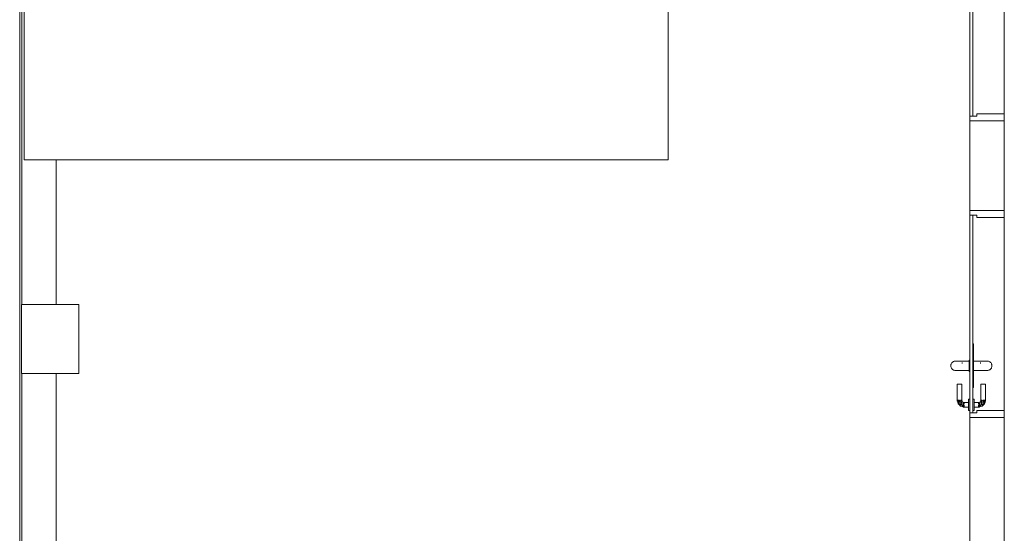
# Model space of a CAD drawing. Header units: millimetres. Extents: x 321 to 585, y -277 to 9.
# Tile 517 of 656: x 332.31 to 340.88, y -112.57 to -108.1. Entities that reach past the tile are written whole.
import ezdxf

# ---------------------------------------------------------------- set-up
doc = ezdxf.new("R2010")
doc.units = ezdxf.units.MM
doc.header["$MEASUREMENT"] = 0
for name, color, linetype, lineweight in [('IFC-Laje-Contorno', 134, 'Continuous', 5), ('IFC-Pilar-Contorno', 83, 'Continuous', 5), ('IFC-Porta-Contorno', 142, 'Continuous', 5), ('IFC-Viga-Contorno', 66, 'Continuous', 5)]:
    doc.layers.add(name, color=color, linetype=linetype, lineweight=lineweight)

msp = doc.modelspace()

# ---------------------------------------------------------------- linework, layer by layer
at = {"layer": 'IFC-Laje-Contorno', "color": 7, "lineweight": 5}
for p, q in [((332.3141, -127.9429), (332.3141, -101.8607)), ((332.3536, -109.3182), (332.3536, -107.9909)), ((337.9536, -109.3182), (337.9536, -107.9909)), ((332.3536, -109.3182), (337.9536, -109.3182))]:
    msp.add_line(p, q, dxfattribs=at)
at = {"layer": 'IFC-Pilar-Contorno', "color": 7, "lineweight": 5}
for p, q in [((332.3292, -110.6417), (332.3292, -110.5759)), ((332.3292, -110.5759), (332.4483, -110.5759)), ((332.3292, -111.033), (332.3292, -110.6417)), ((332.4483, -110.5759), (332.7744, -110.5759)), ((332.7744, -110.5759), (332.8292, -110.5759)), ((332.8292, -110.9672), (332.8292, -110.5759)), ((332.8292, -111.1101), (332.8292, -110.9672)), ((332.3292, -111.1759), (332.3292, -111.033)), ((332.8292, -111.1759), (332.8292, -111.1101)), ((332.3292, -111.1759), (332.3841, -111.1759)), ((332.3841, -111.1759), (332.7101, -111.1759)), ((332.7101, -111.1759), (332.8292, -111.1759))]:
    msp.add_line(p, q, dxfattribs=at)
at = {"layer": 'IFC-Porta-Contorno', "color": 7, "lineweight": 5}
for p, q in [((340.578, -108.836), (340.578, -107.2186)), ((340.605, -108.836), (340.605, -107.2186)), ((340.578, -108.9386), (340.578, -108.836)), ((340.605, -108.9386), (340.605, -108.836)), ((340.638, -108.9186), (340.8648, -108.9186)), ((340.638, -108.9197), (340.638, -108.9186)), ((340.638, -108.9386), (340.638, -108.9197)), ((340.8648, -108.9186), (340.878, -108.9186)), ((340.878, -108.9219), (340.878, -108.9186)), ((340.878, -108.9786), (340.878, -108.9219)), ((340.578, -108.9386), (340.6345, -108.9386)), ((340.578, -108.941), (340.578, -108.9386)), ((340.578, -108.9786), (340.578, -108.941)), ((340.578, -108.9786), (340.5986, -108.9786)), ((340.5986, -108.9786), (340.878, -108.9786)), ((340.6345, -108.9386), (340.638, -108.9386)), ((340.578, -109.7961), (340.578, -109.7585)), ((340.578, -109.7585), (340.5986, -109.7585)), ((340.5986, -109.7585), (340.878, -109.7585)), ((340.878, -109.8152), (340.878, -109.7585)), ((340.578, -109.7985), (340.578, -109.7961)), ((340.578, -109.7985), (340.6345, -109.7985)), ((340.578, -109.9011), (340.578, -109.7985)), ((340.605, -109.9011), (340.605, -109.7985)), ((340.6345, -109.7985), (340.638, -109.7985)), ((340.638, -109.8174), (340.638, -109.7985)), ((340.638, -109.8185), (340.638, -109.8174)), ((340.638, -109.8185), (340.8648, -109.8185)), ((340.8648, -109.8185), (340.878, -109.8185)), ((340.878, -109.8185), (340.878, -109.8152)), ((340.578, -111.5185), (340.578, -109.9011)), ((340.605, -111.5185), (340.605, -109.9011)), ((340.605, -110.9185), (340.6097, -110.9185)), ((340.6097, -110.9185), (340.611, -110.9185)), ((340.611, -110.9973), (340.611, -110.9185)), ((340.4277, -111.0768), (340.432, -111.0739)), ((340.432, -111.0739), (340.4367, -111.0716)), ((340.4367, -111.0716), (340.4417, -111.0699)), ((340.4417, -111.0699), (340.4468, -111.0689)), ((340.4417, -111.0699), (340.4456, -111.0693)), ((340.4456, -111.0693), (340.452, -111.0685)), ((340.4468, -111.0689), (340.452, -111.0685)), ((340.452, -111.0685), (340.4562, -111.0686)), ((340.4562, -111.0686), (340.4622, -111.0686)), ((340.4622, -111.0686), (340.4698, -111.0689)), ((340.4629, -111.0691), (340.4816, -111.0686)), ((340.4816, -111.0686), (340.4965, -111.0686)), ((340.4965, -111.0686), (340.512, -111.0685)), ((340.512, -111.0685), (340.572, -111.0685)), ((340.572, -111.0585), (340.578, -111.0585)), ((340.572, -111.0602), (340.572, -111.0585)), ((340.572, -111.0652), (340.572, -111.0602)), ((340.572, -111.0732), (340.572, -111.0652)), ((340.572, -111.0835), (340.572, -111.0732)), ((340.611, -111.2985), (340.611, -110.9973)), ((340.611, -111.0685), (340.671, -111.0685)), ((340.671, -111.0685), (340.6865, -111.0686)), ((340.6865, -111.0686), (340.7014, -111.0686)), ((340.7014, -111.0686), (340.7202, -111.0691)), ((340.7132, -111.0689), (340.7208, -111.0686)), ((340.7208, -111.0686), (340.7268, -111.0686)), ((340.7268, -111.0686), (340.731, -111.0685)), ((340.731, -111.0685), (340.7362, -111.0689)), ((340.731, -111.0685), (340.7374, -111.0693)), ((340.7362, -111.0689), (340.7413, -111.0699)), ((340.7374, -111.0693), (340.7413, -111.0699)), ((340.7413, -111.0699), (340.7463, -111.0716)), ((340.7463, -111.0716), (340.751, -111.0739)), ((340.751, -111.0739), (340.7553, -111.0768)), ((340.412, -111.1085), (340.4128, -111.1007)), ((340.412, -111.1085), (340.4128, -111.1163)), ((340.4128, -111.1007), (340.4134, -111.0982)), ((340.4128, -111.1163), (340.4134, -111.1189)), ((340.4134, -111.0982), (340.4151, -111.0932)), ((340.4134, -111.1189), (340.4151, -111.1238)), ((340.4151, -111.0932), (340.4174, -111.0885)), ((340.4151, -111.1238), (340.4174, -111.1285)), ((340.4174, -111.0885), (340.4203, -111.0842)), ((340.4174, -111.1285), (340.4203, -111.1329)), ((340.4203, -111.0842), (340.4238, -111.0802)), ((340.4203, -111.1329), (340.4238, -111.1368)), ((340.4238, -111.0802), (340.4277, -111.0768)), ((340.4238, -111.1368), (340.4277, -111.1403)), ((340.4277, -111.1403), (340.432, -111.1432)), ((340.432, -111.1432), (340.4367, -111.1455)), ((340.432, -111.1432), (340.4357, -111.1447)), ((340.4357, -111.1447), (340.4417, -111.1472)), ((340.4367, -111.1455), (340.4417, -111.1472)), ((340.4417, -111.1472), (340.4468, -111.1482)), ((340.4468, -111.1482), (340.452, -111.1485)), ((340.452, -111.1485), (340.4561, -111.1484)), ((340.4561, -111.1484), (340.4585, -111.1485)), ((340.4585, -111.1485), (340.4671, -111.1484)), ((340.4671, -111.1484), (340.4834, -111.1485)), ((340.4834, -111.1485), (340.4988, -111.1484)), ((340.4988, -111.1484), (340.512, -111.1485)), ((340.512, -111.0885), (340.512, -111.0802)), ((340.512, -111.0885), (340.512, -111.0844)), ((340.512, -111.1485), (340.572, -111.1485)), ((340.572, -111.0956), (340.572, -111.0835)), ((340.572, -111.1085), (340.572, -111.0956)), ((340.572, -111.1215), (340.572, -111.1085)), ((340.572, -111.1335), (340.572, -111.1215)), ((340.572, -111.1439), (340.572, -111.1335)), ((340.572, -111.1518), (340.572, -111.1439)), ((340.572, -111.1568), (340.572, -111.1518)), ((340.572, -111.1585), (340.572, -111.1568)), ((340.572, -111.1585), (340.578, -111.1585)), ((340.611, -111.1485), (340.671, -111.1485)), ((340.671, -111.0885), (340.671, -111.0802)), ((340.671, -111.1485), (340.6842, -111.1484)), ((340.6842, -111.1484), (340.6996, -111.1485)), ((340.6996, -111.1485), (340.7159, -111.1484)), ((340.7159, -111.1484), (340.7245, -111.1485)), ((340.7245, -111.1485), (340.7269, -111.1484)), ((340.7269, -111.1484), (340.731, -111.1485)), ((340.731, -111.1485), (340.7362, -111.1482)), ((340.7362, -111.1482), (340.7413, -111.1472)), ((340.7413, -111.1472), (340.7473, -111.1447)), ((340.7413, -111.1472), (340.7463, -111.1455)), ((340.7463, -111.1455), (340.751, -111.1432)), ((340.7473, -111.1447), (340.751, -111.1432)), ((340.751, -111.1432), (340.7553, -111.1403)), ((340.7553, -111.0768), (340.7593, -111.0802)), ((340.7553, -111.1403), (340.7593, -111.1368)), ((340.7593, -111.0802), (340.7627, -111.0842)), ((340.7593, -111.1368), (340.7627, -111.1329)), ((340.7627, -111.0842), (340.7656, -111.0885)), ((340.7627, -111.1329), (340.7656, -111.1285)), ((340.7656, -111.0885), (340.7679, -111.0932)), ((340.7656, -111.1285), (340.7679, -111.1238)), ((340.7679, -111.0932), (340.7696, -111.0982)), ((340.7679, -111.1238), (340.7696, -111.1189)), ((340.7696, -111.0982), (340.7702, -111.1007)), ((340.7696, -111.1189), (340.7702, -111.1163)), ((340.7702, -111.1007), (340.771, -111.1085)), ((340.7702, -111.1163), (340.771, -111.1085)), ((340.468, -111.4085), (340.468, -111.2685)), ((340.468, -111.2685), (340.4687, -111.2685)), ((340.4687, -111.2685), (340.4707, -111.2685)), ((340.4707, -111.2685), (340.4739, -111.2685)), ((340.4739, -111.2685), (340.478, -111.2685)), ((340.478, -111.2685), (340.4829, -111.2685)), ((340.4829, -111.2685), (340.488, -111.2685)), ((340.488, -111.2685), (340.4932, -111.2685)), ((340.4932, -111.2685), (340.498, -111.2685)), ((340.498, -111.2685), (340.5022, -111.2685)), ((340.5022, -111.2685), (340.5054, -111.2685)), ((340.5054, -111.2685), (340.5074, -111.2685)), ((340.5074, -111.2685), (340.508, -111.2685)), ((340.508, -111.4085), (340.508, -111.2685)), ((340.605, -111.2985), (340.6062, -111.2985)), ((340.6062, -111.2985), (340.611, -111.2985)), ((340.675, -111.4085), (340.675, -111.2685)), ((340.675, -111.2685), (340.6757, -111.2685)), ((340.6757, -111.2685), (340.6777, -111.2685)), ((340.6777, -111.2685), (340.6808, -111.2685)), ((340.6808, -111.2685), (340.685, -111.2685)), ((340.685, -111.2685), (340.6898, -111.2685)), ((340.6898, -111.2685), (340.695, -111.2685)), ((340.695, -111.2685), (340.7001, -111.2685)), ((340.7001, -111.2685), (340.705, -111.2685)), ((340.705, -111.2685), (340.7091, -111.2685)), ((340.7091, -111.2685), (340.7123, -111.2685)), ((340.7123, -111.2685), (340.7143, -111.2685)), ((340.7143, -111.2685), (340.715, -111.2685)), ((340.715, -111.4085), (340.715, -111.2685)), ((340.468, -111.4085), (340.4692, -111.4128)), ((340.4692, -111.4128), (340.4703, -111.417)), ((340.4703, -111.417), (340.478, -111.4085)), ((340.4703, -111.417), (340.4726, -111.4255)), ((340.4707, -111.4085), (340.4739, -111.4085)), ((340.4726, -111.4255), (340.478, -111.4085)), ((340.4726, -111.4255), (340.488, -111.4085)), ((340.4739, -111.4085), (340.478, -111.4085)), ((340.478, -111.4085), (340.4829, -111.4085)), ((340.4814, -111.4252), (340.5054, -111.4085)), ((340.4814, -111.4252), (340.488, -111.4085)), ((340.4829, -111.4085), (340.488, -111.4085)), ((340.498, -111.4085), (340.5022, -111.4085)), ((340.499, -111.4271), (340.5054, -111.4085)), ((340.499, -111.4271), (340.508, -111.4085)), ((340.5022, -111.4085), (340.5054, -111.4085)), ((340.508, -111.4085), (340.511, -111.4156)), ((340.511, -111.4156), (340.5139, -111.4227)), ((340.568, -111.3985), (340.578, -111.3985)), ((340.568, -111.4002), (340.568, -111.3985)), ((340.568, -111.4052), (340.568, -111.4002)), ((340.568, -111.4132), (340.568, -111.4052)), ((340.568, -111.4235), (340.568, -111.4132)), ((340.605, -111.3985), (340.615, -111.3985)), ((340.615, -111.4002), (340.615, -111.3985)), ((340.615, -111.4052), (340.615, -111.4002)), ((340.615, -111.4132), (340.615, -111.4052)), ((340.615, -111.4235), (340.615, -111.4132)), ((340.6691, -111.4227), (340.672, -111.4156)), ((340.672, -111.4156), (340.675, -111.4085)), ((340.675, -111.4085), (340.684, -111.4271)), ((340.6777, -111.4085), (340.684, -111.4271)), ((340.6777, -111.4085), (340.7016, -111.4252)), ((340.6777, -111.4085), (340.6808, -111.4085)), ((340.6808, -111.4085), (340.685, -111.4085)), ((340.695, -111.4085), (340.7016, -111.4252)), ((340.695, -111.4085), (340.7104, -111.4255)), ((340.695, -111.4085), (340.7001, -111.4085)), ((340.7001, -111.4085), (340.705, -111.4085)), ((340.705, -111.4085), (340.7104, -111.4255)), ((340.705, -111.4085), (340.7127, -111.417)), ((340.705, -111.4085), (340.7091, -111.4085)), ((340.7091, -111.4085), (340.7123, -111.4085)), ((340.7104, -111.4255), (340.7127, -111.417)), ((340.7127, -111.417), (340.7138, -111.4128)), ((340.7138, -111.4128), (340.715, -111.4085)), ((340.4726, -111.4255), (340.4761, -111.4385)), ((340.4761, -111.4385), (340.4871, -111.4495)), ((340.4814, -111.4252), (340.499, -111.4271)), ((340.4814, -111.4252), (340.4861, -111.4394)), ((340.4861, -111.4394), (340.494, -111.4438)), ((340.4871, -111.4495), (340.4925, -111.455)), ((340.4925, -111.455), (340.5069, -111.4437)), ((340.4925, -111.455), (340.494, -111.4438)), ((340.4925, -111.455), (340.498, -111.4605)), ((340.494, -111.4438), (340.5099, -111.4305)), ((340.494, -111.4438), (340.5069, -111.4437)), ((340.498, -111.4605), (340.5114, -111.4551)), ((340.498, -111.4605), (340.5111, -111.464)), ((340.499, -111.4271), (340.5139, -111.4227)), ((340.499, -111.4271), (340.5099, -111.4305)), ((340.5069, -111.4437), (340.5114, -111.4551)), ((340.5099, -111.4305), (340.5184, -111.4323)), ((340.5111, -111.464), (340.528, -111.4485)), ((340.5111, -111.464), (340.528, -111.4585)), ((340.5111, -111.464), (340.5195, -111.4663)), ((340.5114, -111.4551), (340.528, -111.4344)), ((340.5114, -111.4551), (340.528, -111.4485)), ((340.5139, -111.4227), (340.521, -111.4256)), ((340.5184, -111.4323), (340.528, -111.4285)), ((340.5184, -111.4323), (340.528, -111.4344)), ((340.5195, -111.4663), (340.528, -111.4585)), ((340.5195, -111.4663), (340.5238, -111.4674)), ((340.521, -111.4256), (340.528, -111.4285)), ((340.5238, -111.4674), (340.528, -111.4685)), ((340.528, -111.4285), (340.568, -111.4285)), ((340.528, -111.4385), (340.528, -111.4344)), ((340.528, -111.4537), (340.528, -111.4485)), ((340.528, -111.4585), (340.528, -111.4537)), ((340.528, -111.4627), (340.528, -111.4585)), ((340.528, -111.4658), (340.528, -111.4627)), ((340.528, -111.4685), (340.568, -111.4685)), ((340.568, -111.4356), (340.568, -111.4235)), ((340.568, -111.4485), (340.568, -111.4356)), ((340.568, -111.4615), (340.568, -111.4485)), ((340.568, -111.4735), (340.568, -111.4615)), ((340.568, -111.4839), (340.568, -111.4735)), ((340.568, -111.4918), (340.568, -111.4839)), ((340.568, -111.4968), (340.568, -111.4918)), ((340.568, -111.4985), (340.568, -111.4968)), ((340.568, -111.4985), (340.578, -111.4985)), ((340.605, -111.4985), (340.615, -111.4985)), ((340.615, -111.4356), (340.615, -111.4235)), ((340.615, -111.4285), (340.655, -111.4285)), ((340.615, -111.4385), (340.615, -111.4344)), ((340.615, -111.4485), (340.615, -111.4356)), ((340.615, -111.4615), (340.615, -111.4485)), ((340.615, -111.4627), (340.615, -111.4585)), ((340.615, -111.4735), (340.615, -111.4615)), ((340.615, -111.4685), (340.655, -111.4685)), ((340.615, -111.4839), (340.615, -111.4735)), ((340.615, -111.4918), (340.615, -111.4839)), ((340.615, -111.4968), (340.615, -111.4918)), ((340.615, -111.4985), (340.615, -111.4968)), ((340.638, -111.4985), (340.6513, -111.4985)), ((340.638, -111.4996), (340.638, -111.4985)), ((340.638, -111.5185), (340.638, -111.4996)), ((340.6513, -111.4985), (340.8781, -111.4985)), ((340.655, -111.4285), (340.662, -111.4256)), ((340.655, -111.4285), (340.6646, -111.4323)), ((340.655, -111.4344), (340.6646, -111.4323)), ((340.655, -111.4385), (340.655, -111.4344)), ((340.655, -111.4344), (340.6716, -111.4551)), ((340.655, -111.4537), (340.655, -111.4485)), ((340.655, -111.4485), (340.672, -111.464)), ((340.655, -111.4485), (340.6716, -111.4551)), ((340.655, -111.4585), (340.655, -111.4537)), ((340.655, -111.4627), (340.655, -111.4585)), ((340.655, -111.4585), (340.672, -111.464)), ((340.655, -111.4585), (340.6635, -111.4663)), ((340.655, -111.4658), (340.655, -111.4627)), ((340.655, -111.4685), (340.6592, -111.4674)), ((340.6592, -111.4674), (340.6635, -111.4663)), ((340.662, -111.4256), (340.6691, -111.4227)), ((340.6635, -111.4663), (340.672, -111.464)), ((340.6646, -111.4323), (340.6731, -111.4305)), ((340.6691, -111.4227), (340.684, -111.4271)), ((340.6716, -111.4551), (340.6761, -111.4437)), ((340.6716, -111.4551), (340.685, -111.4605)), ((340.672, -111.464), (340.685, -111.4605)), ((340.6731, -111.4305), (340.684, -111.4271)), ((340.6731, -111.4305), (340.689, -111.4438)), ((340.6761, -111.4437), (340.689, -111.4438)), ((340.6761, -111.4437), (340.6905, -111.455)), ((340.684, -111.4271), (340.7016, -111.4252)), ((340.685, -111.4605), (340.6905, -111.455)), ((340.689, -111.4438), (340.6969, -111.4394)), ((340.689, -111.4438), (340.6905, -111.455)), ((340.6905, -111.455), (340.696, -111.4495)), ((340.696, -111.4495), (340.7014, -111.444)), ((340.6969, -111.4394), (340.7016, -111.4252)), ((340.7014, -111.444), (340.7069, -111.4385)), ((340.7069, -111.4385), (340.7104, -111.4255)), ((340.878, -111.5018), (340.878, -111.4985)), ((340.878, -111.5585), (340.878, -111.5018)), ((340.578, -111.5185), (340.5816, -111.5185)), ((340.578, -111.5209), (340.578, -111.5185)), ((340.578, -111.5585), (340.578, -111.5209)), ((340.578, -111.5585), (340.8575, -111.5585)), ((340.5796, -111.5185), (340.605, -111.5185)), ((340.5816, -111.5185), (340.638, -111.5185)), ((340.8575, -111.5585), (340.878, -111.5585))]:
    msp.add_line(p, q, dxfattribs=at)
at = {"layer": 'IFC-Viga-Contorno', "color": 7, "lineweight": 5}
for p, q in [((340.8781, -134.7644), (340.8781, -102.0108)), ((332.3313, -110.5759), (332.3313, -107.9909)), ((340.5781, -109.7585), (340.5781, -108.9786)), ((332.6313, -110.5759), (332.6313, -109.3182)), ((332.3313, -111.1759), (332.6313, -111.1759)), ((332.3313, -118.39), (332.3313, -111.1759)), ((332.6313, -118.39), (332.6313, -111.1759)), ((340.5781, -113.0585), (340.5781, -111.5585))]:
    msp.add_line(p, q, dxfattribs=at)

doc.saveas('drawing.dxf')
